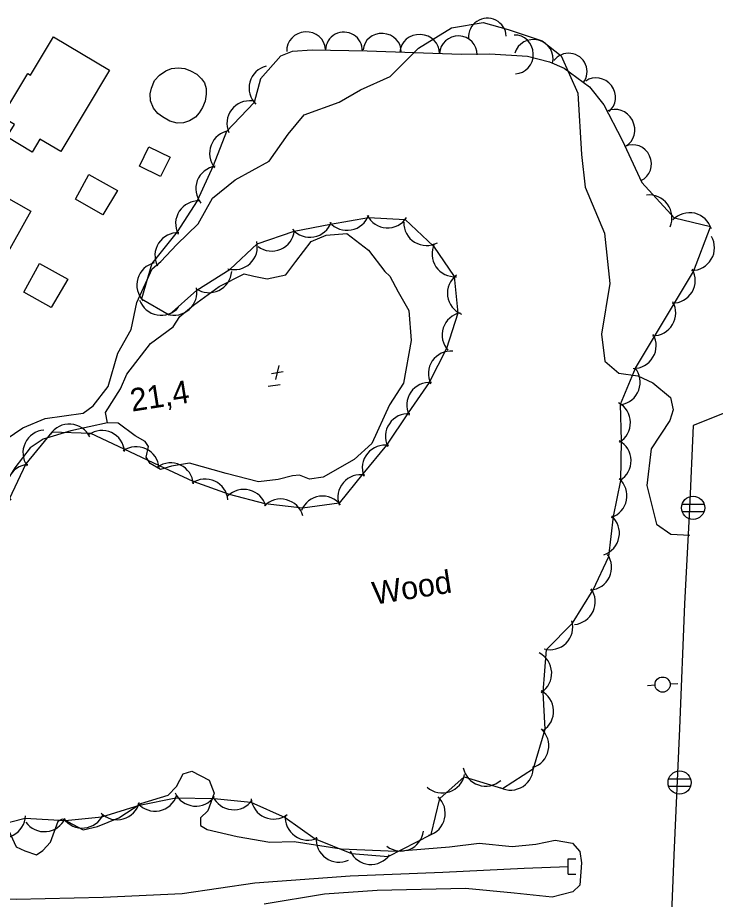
# Model space of a CAD drawing. Extents: x 646142 to 649934, y 5874075 to 5876351.
# Drawn here: x 647045.4 to 647137.1, y 5875229.3 to 5875345.3 of the extents above; entities that cross this region are included whole.
import ezdxf

# ---------------------------------------------------------------- set-up
doc = ezdxf.new("R2010")
doc.units = 0
for name, color, linetype in [('Niveau 1', 7, 'Continuous'), ('Niveau 2', 7, 'Continuous'), ('Niveau 21', 7, 'Continuous'), ('Niveau 26', 7, 'Continuous'), ('Niveau 3', 7, 'Continuous'), ('Niveau 31', 7, 'Continuous'), ('Niveau 36', 7, 'Continuous'), ('Niveau 4', 7, 'Continuous'), ('Niveau 44', 7, 'Continuous')]:
    doc.layers.add(name, color=color, linetype=linetype)

msp = doc.modelspace()

# ---------------------------------------------------------------- linework, layer by layer
at = {"layer": 'Niveau 1'}
for points in [[(647015.79, 5875228.04), (647021.2, 5875230.42), (647025.93, 5875232.77), (647028.25, 5875234.14), (647029.89, 5875235.37), (647030.08, 5875237.33), (647029.35, 5875241.53), (647029.71, 5875245.58), (647030.76, 5875247.49), (647032.36, 5875246.48), (647036.18, 5875245.63), (647038.52, 5875244.09), (647041.26, 5875241.51), (647043.95, 5875238.87), (647045.15, 5875236.21), (647046.29, 5875235.67), (647047.84, 5875235.17), (647048.69, 5875235.73)], [(647048.69, 5875235.73), (647049.66, 5875236.82), (647050.69, 5875239.58), (647051.28, 5875239.88), (647053.96, 5875238.43), (647055.86, 5875238.89), (647058.65, 5875240.04), (647061.54, 5875241.93), (647065.15, 5875243), (647066.23, 5875244.16), (647067.14, 5875245.82), (647068.24, 5875246.18), (647070.55, 5875244.98), (647071.19, 5875243.28), (647070.35, 5875240.95), (647069.42, 5875240.04), (647069.41, 5875239.01), (647070.27, 5875238.48), (647074.2, 5875237.59), (647078.52, 5875236.81), (647081.71, 5875236.91), (647087.88, 5875235.95), (647095.12, 5875235.64), (647102.15, 5875236.22), (647106.05, 5875236.69), (647110.38, 5875236.25), (647113.49, 5875236.58), (647116.02, 5875237.11)], [(647116.02, 5875237.11), (647118.29, 5875236.7), (647119.26, 5875235.62), (647119.48, 5875234.1), (647119.28, 5875231.17), (647118.34, 5875230.31), (647115.61, 5875229.58), (647110.64, 5875230.11), (647104.22, 5875230.75), (647092.64, 5875230.48), (647085.72, 5875229.97), (647077.79, 5875228.66)]]:
    msp.add_lwpolyline(points, dxfattribs=at)
at = {"layer": 'Niveau 2'}
msp.add_lwpolyline([(647042.84, 5875289.17), (647046.04, 5875291.33), (647049, 5875292.55), (647053.96, 5875293.26), (647055.29, 5875294.23), (647057.25, 5875296.75), (647058.55, 5875301.14), (647060.28, 5875304.27), (647061.05, 5875307.79), (647063.04, 5875312.21), (647064.19, 5875313.21), (647066.3, 5875315.41), (647069.1, 5875318.15), (647070.97, 5875321.52), (647073.97, 5875323.95), (647078.41, 5875326.37), (647080.94, 5875329.94), (647083.02, 5875332.48), (647087.65, 5875334.13), (647090.45, 5875335.79), (647094.33, 5875337.52), (647098.05, 5875341.23), (647102.4, 5875343.93), (647106.56, 5875344.61), (647109.86, 5875343.69), (647114.3, 5875342.23), (647116.83, 5875340.22), (647119.01, 5875335.32), (647119.48, 5875327.25), (647119.97, 5875322.99), (647122.5, 5875316.92), (647123.23, 5875310.32), (647122.12, 5875303.65), (647122.54, 5875300.07), (647124.38, 5875298.53), (647126.91, 5875298.16), (647128.86, 5875297.22), (647131.19, 5875295.33), (647131.53, 5875293.7), (647131.1, 5875292.27), (647128.64, 5875288.57), (647128.09, 5875283.74), (647129.36, 5875278.64), (647131.23, 5875277.34), (647133.71, 5875277.21)], dxfattribs=at)
at = {"layer": 'Niveau 21'}
msp.add_lwpolyline([(647141.73, 5875294.63), (647134.18, 5875291.64), (647133.68, 5875280.65), (647133.04, 5875268.16), (647132.36, 5875251.8), (647131.62, 5875235.14), (647130.88, 5875216.58), (647129.88, 5875198.24), (647129.45, 5875196.75), (647128.99, 5875195.64), (647128.23, 5875194.81), (647126.87, 5875193.94), (647125.42, 5875193.46), (647124.18, 5875193.28), (647108.55, 5875193.21), (647101.2, 5875192.84), (647093.72, 5875192.36)], dxfattribs=at)
at = {"layer": 'Niveau 26'}
for p, q in [((647117.73, 5875232.61), (647117.74, 5875234.63)), ((647117.74, 5875234.63), (647118.74, 5875234.63)), ((647117.73, 5875232.61), (647118.73, 5875232.61))]:
    msp.add_line(p, q, dxfattribs=at)
at = {"layer": 'Niveau 3'}
for p, q in [((647079.71, 5875299.53), (647079.25, 5875297.68)), ((647079.71, 5875299.53), (647079.25, 5875297.68)), ((647078.72, 5875298.47), (647080.27, 5875298.71)), ((647078.72, 5875298.47), (647080.27, 5875298.71)), ((647078.28, 5875296.78), (647079.86, 5875297.03)), ((647078.28, 5875296.78), (647079.86, 5875297.03))]:
    msp.add_line(p, q, dxfattribs=at)
at = {"layer": 'Niveau 31'}
for points in [[(647057.44, 5875338.35), (647051.05, 5875327.65), (647048.29, 5875329.3), (647047.27, 5875327.59), (647043.95, 5875329.57), (647044.94, 5875331.23), (647043.3, 5875332.21), (647046.69, 5875337.9), (647047.04, 5875337.69), (647050.07, 5875342.75), (647057.44, 5875338.35)], [(647064.02, 5875337.68), (647064.86, 5875338.25), (647065.59, 5875338.56), (647066.47, 5875338.68), (647067.35, 5875338.58), (647068.09, 5875338.25), (647068.93, 5875337.81), (647069.52, 5875337.22), (647069.94, 5875336.69), (647070.14, 5875335.96), (647070.15, 5875335.19), (647070.03, 5875334.26), (647069.68, 5875333.46), (647069.23, 5875332.73), (647068.73, 5875332.17), (647067.94, 5875331.68), (647067.17, 5875331.41), (647066.33, 5875331.39), (647065.39, 5875331.65), (647064.41, 5875332.2), (647063.81, 5875332.67), (647063.23, 5875333.37), (647062.81, 5875334.32), (647062.78, 5875335.26), (647062.95, 5875336), (647063.35, 5875336.98), (647064.02, 5875337.68), (647064.02, 5875337.68)], [(647064.14, 5875324.36), (647061.36, 5875325.73), (647062.63, 5875328.29), (647065.4, 5875326.91), (647064.14, 5875324.36)], [(647054.73, 5875324.62), (647058.49, 5875322.54), (647056.54, 5875319.33), (647052.96, 5875321.38), (647054.73, 5875324.62), (647054.73, 5875324.62)], [(647047.11, 5875319.81), (647040.93, 5875308.79), (647037.8, 5875310.55), (647036.92, 5875309), (647033.71, 5875310.8), (647034.63, 5875312.44), (647032.98, 5875313.37), (647036.32, 5875319.31), (647036.85, 5875319.01), (647039.65, 5875324), (647047.11, 5875319.81)], [(647048.25, 5875312.92), (647051.98, 5875310.88), (647049.78, 5875307.14), (647046.17, 5875309.16), (647048.25, 5875312.92), (647048.25, 5875312.92)]]:
    msp.add_lwpolyline(points, dxfattribs=at)
at = {"layer": 'Niveau 36'}
for p, q in [((647135.6, 5875281.25), (647132.72, 5875281.25)), ((647132.72, 5875280.33), (647135.6, 5875280.33)), ((647128.15, 5875257.45), (647129.15, 5875257.5)), ((647132.15, 5875257.64), (647131.15, 5875257.59)), ((647133.82, 5875245.12), (647130.94, 5875245.12)), ((647130.94, 5875244.2), (647133.82, 5875244.2))]:
    msp.add_line(p, q, dxfattribs=at)
for centre, radius in [((647134.16, 5875280.8), 1.52), ((647130.15, 5875257.55), 1), ((647132.38, 5875244.67), 1.52)]:
    msp.add_circle(centre, radius, dxfattribs=at)
at = {"layer": 'Niveau 4'}
for points in [[(647057.18, 5875291.99), (647056.92, 5875293.33), (647058.88, 5875296.43), (647059.71, 5875298.36), (647062.82, 5875302.4), (647065.8, 5875304.59), (647066.68, 5875305.96), (647068.47, 5875307.43), (647071.87, 5875309.91), (647075.13, 5875311.56), (647076.42, 5875311.26), (647078.17, 5875310.9), (647080.63, 5875311.43), (647081.93, 5875313.19), (647083.94, 5875315.84), (647085.91, 5875316.65), (647088.64, 5875316.87), (647091.5, 5875314.7), (647093.63, 5875311.87), (647094.27, 5875311.26), (647095.4, 5875309.22), (647096.8, 5875306.76), (647097.11, 5875302.8), (647096.1, 5875297.19), (647094.23, 5875294.33), (647091.91, 5875289.25), (647089.62, 5875287.14), (647085.52, 5875284.81), (647083.72, 5875284.59), (647082.4, 5875285.11), (647081.5, 5875285), (647079.6, 5875284.54), (647077.01, 5875284.23), (647072.77, 5875285.31), (647067.94, 5875286.67), (647065.58, 5875286.26), (647064.13, 5875285.86), (647062.79, 5875286.61), (647062.24, 5875287.46), (647062.55, 5875288.87), (647062.14, 5875289.5), (647060.8, 5875290.26), (647058.56, 5875291.93), (647057.18, 5875291.99)], [(647057.18, 5875291.99), (647052.37, 5875290.94), (647048.71, 5875289.81), (647047, 5875288.69), (647044.99, 5875286.04), (647039.52, 5875277.25), (647035.66, 5875268.44), (647032.61, 5875263.72), (647030.57, 5875260.38), (647029.25, 5875255.53), (647028.93, 5875253.21), (647030.45, 5875248.7), (647031.81, 5875243.49), (647032.43, 5875238.77), (647033.51, 5875236.15), (647037.36, 5875229.41)], [(646997.61, 5875221.57), (647006.15, 5875223.18), (647017.99, 5875226.12), (647030.12, 5875228.52), (647037.36, 5875229.41), (647045.16, 5875229.33), (647056.59, 5875229.59), (647066.97, 5875230.06), (647076.56, 5875231.46), (647089.06, 5875232.42), (647101.26, 5875232.88), (647111.96, 5875233.39), (647117.73, 5875233.61)]]:
    msp.add_lwpolyline(points, dxfattribs=at)
at = {"layer": 'Niveau 44'}
for points in [[(647077.28, 5875337.21), (647079.98, 5875340.24), (647081.51, 5875340.87), (647084.1, 5875341.04), (647091.31, 5875340.91), (647103.66, 5875340.45), (647107.44, 5875340.5), (647112.4, 5875340.18), (647115.3, 5875339.45), (647117.2, 5875338.62), (647120.53, 5875336.18), (647122.42, 5875333.81), (647124.85, 5875329.15), (647127.42, 5875323.59)], [(647077.28, 5875337.21), (647076.45, 5875334.12), (647072.82, 5875330.31), (647071.07, 5875325.79), (647068.97, 5875321.17), (647066.33, 5875317.1), (647063.02, 5875312.93), (647061.65, 5875308.27), (647065.29, 5875306.2), (647068.91, 5875309.42), (647073.32, 5875312.17), (647076.84, 5875315.5), (647081.7, 5875317.2), (647086.47, 5875318.09), (647091.47, 5875318.99), (647096.32, 5875318.73), (647100.01, 5875315.22), (647102.73, 5875311.2), (647103.24, 5875306.38), (647101.73, 5875301.76), (647099.44, 5875297.3), (647096.7, 5875293.29), (647093.84, 5875289.04), (647090.76, 5875285.28), (647087.62, 5875281.42), (647082.81, 5875280.75)], [(647099.73, 5875237.84), (647100.86, 5875242.56), (647104.05, 5875245.41), (647109.09, 5875243.88), (647113.16, 5875246.53), (647114.71, 5875251.71), (647114.46, 5875256.56), (647114.88, 5875262.17), (647118.31, 5875265.61), (647121, 5875270.02), (647123.07, 5875274.41), (647123.71, 5875279.65), (647124.66, 5875284.41), (647124.73, 5875289.6), (647124.63, 5875294.45), (647126.58, 5875299.15), (647129.07, 5875303.32), (647131.71, 5875307.73), (647134.2, 5875311.9), (647136.45, 5875317.77), (647131.73, 5875318.88), (647127.42, 5875323.59)], [(647082.81, 5875280.75), (647077.9, 5875281.32), (647073.2, 5875282.55), (647068.43, 5875284.28), (647064.03, 5875286.34), (647059.38, 5875288.53), (647054.98, 5875290.59), (647049.84, 5875290.73), (647046.43, 5875286.59), (647044.24, 5875281.94)], [(647040.99, 5875238.63), (647046.36, 5875239.98), (647051.61, 5875239.7), (647056.44, 5875240.15), (647061.4, 5875241.7), (647066.15, 5875242.67), (647071.18, 5875242.57), (647076.01, 5875242.1), (647080.54, 5875240.08), (647084.49, 5875237.26), (647089.23, 5875235.35), (647094.06, 5875234.94), (647099.73, 5875237.84)]]:
    msp.add_lwpolyline(points, dxfattribs=at)
for centre, start, end in [((647078.79, 5875336), 104.9039, 224.8818), ((647075.87, 5875331.33), 82.7957, 202.7737), ((647073.59, 5875327.41), 98.8222, 218.8002), ((647071.78, 5875322.75), 98.8222, 218.8002), ((647069.13, 5875318.17), 87.0641, 207.0421), ((647128.38, 5875318.95), 336.5072, 96.4852), ((647088.68, 5875320.29), 220.5203, 340.4982), ((647093.99, 5875320.62), 206.8761, 326.8541), ((647133.69, 5875316.61), 16.8549, 136.8329), ((647083.77, 5875319.38), 220.5203, 340.4982), ((647099.11, 5875318.3), 178.7794, 298.7573), ((647066.41, 5875313.98), 87.0641, 207.0421), ((647078.77, 5875317.57), 233.2576, 353.2356), ((647133.97, 5875315.02), 269.5053, 29.4832), ((647073.87, 5875315.12), 253.3933, 13.3712), ((647102.83, 5875314.19), 154.0618, 274.0398), ((647064.03, 5875310.1), 103.5917, 223.5696), ((647070.51, 5875312.09), 235.7236, 355.7015), ((647131.44, 5875310.72), 269.1698, 29.1477), ((647104.86, 5875309.02), 127.337, 247.3149), ((647065.93, 5875309.13), 251.669, 11.6469), ((647064.22, 5875309.13), 199.6813, 319.6592), ((647128.88, 5875306.43), 269.1698, 29.1477), ((647104.16, 5875303.52), 101.8532, 221.8311), ((647126.31, 5875302.13), 269.1698, 29.1477), ((647102.35, 5875298.42), 85.5891, 205.5671), ((647124.2, 5875297.32), 279.5615, 39.5395), ((647099.52, 5875294.3), 85.5891, 205.5671), ((647122.92, 5875291.99), 301.1112, 61.0891), ((647096.7, 5875290.17), 85.5891, 205.5671), ((647049.06, 5875288.04), 94.7687, 214.7466), ((647052.15, 5875288.81), 26.1325, 146.1104), ((647056.43, 5875287.97), 4.8555, 124.8335), ((647060.96, 5875285.84), 4.8555, 124.8335), ((647093.67, 5875286.04), 80.7171, 200.695), ((647123.01, 5875286.99), 301.1112, 61.0891), ((647046.93, 5875283.52), 94.7687, 214.7466), ((647065.48, 5875283.71), 4.8555, 124.8335), ((647090.46, 5875282.16), 79.3879, 199.3659), ((647070.01, 5875281.59), 4.8555, 124.8335), ((647122.46, 5875282.38), 288.6356, 48.6135), ((647075.1, 5875280.23), 15.3503, 135.3282), ((647079.94, 5875278.96), 15.3503, 135.3282), ((647085.46, 5875279.34), 37.9524, 157.9303), ((647121.47, 5875277.48), 288.6356, 48.6135), ((647120.44, 5875272.97), 274.7331, 34.711), ((647118.3, 5875268.45), 274.7331, 34.711), ((647115.34, 5875265.14), 255.0555, 15.0334), ((647112.57, 5875259.04), 302.9334, 62.9113), ((647112.82, 5875254.04), 302.9334, 62.9113), ((647112.19, 5875249.52), 287.6522, 47.6302), ((647110.16, 5875246.68), 243.0899, 3.0678), ((647101.18, 5875246.3), 228.775, 348.7529), ((647106.88, 5875247.2), 191.4746, 311.4525), ((647068.79, 5875244.57), 204.4999, 324.4778), ((647063.42, 5875243.91), 221.4868, 341.4647), ((647073.76, 5875244.09), 204.4999, 324.4778), ((647079.03, 5875242.87), 186.4317, 306.4096), ((647098.58, 5875240.61), 286.575, 46.5529), ((647058.45, 5875242.78), 225.5845, 345.5624), ((647043.39, 5875240.4), 237.8949, 357.8728), ((647048.88, 5875241.21), 215.3879, 335.3658), ((647053.86, 5875241.68), 215.3879, 335.3658), ((647083.54, 5875240.1), 174.4227, 294.4006), ((647095.73, 5875238.66), 232.3751, 352.3531), ((647087.61, 5875237.19), 174.4227, 294.4006), ((647091.8, 5875236.9), 205.0506, 325.0285)]:
    msp.add_arc(centre, 3, start, end, dxfattribs=at)
for centre, major_axis, ratio, start_param, end_param in [((647107.11, 5875342.69), (-0.15, 2.49), 0.99999, 4.712389, 7.853982), ((647083.29, 5875340.96), (-2.55, -0.14), 0.952628, 3.141593, 6.283185), ((647088.26, 5875340.93), (0.07, 2.43), 0.997449, 4.712389, 7.853982), ((647093.28, 5875340.88), (-2.5, 0.14), 0.919919, 3.141593, 6.283185), ((647098.22, 5875340.64), (-2.6, 0.1), 0.925819, 3.141593, 6.283185), ((647103.29, 5875340.46), (-2.47, 0.09), 0.970147, 3.141593, 6.283185), ((647110.72, 5875340.43), (-0.08, 2.55), 0.952628, 3.141593, 6.283185), ((647113.21, 5875339.94), (-2.47, 0.65), 0.952628, 3.141593, 6.283185), ((647117.79, 5875338.15), (1.46, 1.94), 0.997449, 4.712389, 7.853982), ((647121.59, 5875334.92), (-1.52, 1.99), 0.919919, 3.141593, 6.283185), ((647124.06, 5875330.65), (-1.2, 2.3), 0.925819, 3.141593, 6.283185), ((647126.26, 5875326.08), (-1.04, 2.25), 0.970147, 3.141593, 6.283185)]:
    msp.add_ellipse(centre, major_axis=major_axis, ratio=ratio, start_param=start_param, end_param=end_param, dxfattribs=at)

# ---------------------------------------------------------------- texts
at = {"layer": 'Niveau 3'}
msp.add_text('   21,4', height=3, rotation=8.9405, dxfattribs=at).set_placement((647057.09, 5875292.92))
msp.add_text('   21,4', height=3, rotation=8.9405, dxfattribs=at).set_placement((647057.09, 5875292.92))
at = {"layer": 'Niveau 44'}
msp.add_text('Wood', height=3, rotation=8.9405, dxfattribs=at).set_placement((647092.24, 5875268.05))

doc.saveas('drawing.dxf')
